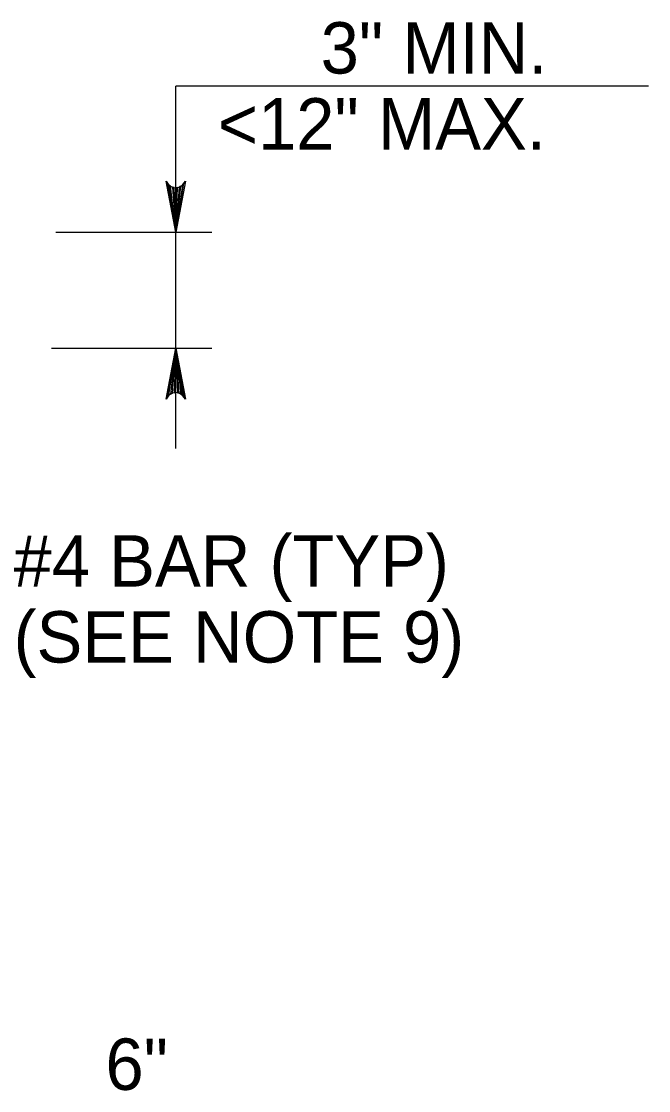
# Model space of a CAD drawing. Extents: x 2087776 to 2104538, y 970919 to 982612.
# Drawn here: x 2099876 to 2099996.2, y 977487.5 to 977692.4 of the extents above; entities that cross this region are included whole.
import ezdxf

# ---------------------------------------------------------------- set-up
doc = ezdxf.new("R2010")
doc.units = 0
doc.layers.add('1', color=7, linetype='Continuous')

msp = doc.modelspace()

# ---------------------------------------------------------------- linework, layer by layer
at = {"layer": '1'}
for p, q in [((2099905.62, 977610.59), (2099905.62, 977680.02)), ((2099996.18, 977680.02), (2099905.62, 977680.02)), ((2099882.67, 977652.03), (2099912.52, 977652.03)), ((2099881.81, 977629.81), (2099912.52, 977629.81))]:
    msp.add_line(p, q, dxfattribs=at)
for points in [[(2099905.62, 977652.03), (2099903.78, 977661.82), (2099904.05, 977661.44), (2099904.31, 977661.07), (2099904.64, 977660.87), (2099904.96, 977660.68), (2099905.29, 977660.62), (2099905.62, 977660.56), (2099905.95, 977660.62), (2099906.28, 977660.68), (2099906.6, 977660.87), (2099906.93, 977661.07), (2099907.19, 977661.44), (2099907.45, 977661.82), (2099905.62, 977652.03), (2099907.19, 977661.44), (2099906.93, 977661.07), (2099905.62, 977652.03), (2099906.6, 977660.87), (2099906.28, 977660.68), (2099905.62, 977652.03), (2099905.95, 977660.62), (2099905.62, 977660.56), (2099905.62, 977652.03), (2099905.29, 977660.62), (2099904.96, 977660.68), (2099905.62, 977652.03), (2099904.64, 977660.87), (2099904.31, 977661.07), (2099905.62, 977652.03), (2099904.05, 977661.44)], [(2099905.62, 977629.81), (2099907.45, 977620.02), (2099907.19, 977620.4), (2099906.93, 977620.78), (2099906.6, 977620.97), (2099906.28, 977621.17), (2099905.95, 977621.22), (2099905.62, 977621.28), (2099905.29, 977621.22), (2099904.96, 977621.17), (2099904.64, 977620.97), (2099904.31, 977620.78), (2099904.05, 977620.4), (2099903.78, 977620.02), (2099905.62, 977629.81), (2099904.05, 977620.4), (2099904.31, 977620.78), (2099905.62, 977629.81), (2099904.64, 977620.97), (2099904.96, 977621.17), (2099905.62, 977629.81), (2099905.29, 977621.22), (2099905.62, 977621.28), (2099905.62, 977629.81), (2099905.95, 977621.22), (2099906.28, 977621.17), (2099905.62, 977629.81), (2099906.6, 977620.97), (2099906.93, 977620.78), (2099905.62, 977629.81), (2099907.19, 977620.4)]]:
    msp.add_lwpolyline(points, dxfattribs=at)

# ---------------------------------------------------------------- texts
for s, height, p in [('3" MIN.', 9.843, (2099933.37, 977682.43)), ('<12" MAX.', 9.843, (2099913.68, 977667.87)), ('#4 BAR (TYP)', 9.8425, (2099874.56, 977584.12)), ('(SEE NOTE 9)', 9.8425, (2099874.56, 977569.56))]:
    msp.add_text(s, height=height, dxfattribs=at).set_placement(p)
msp.add_text('6"', height=9.843, rotation=360, dxfattribs=at).set_placement((2099892.15, 977487.68))

doc.saveas('drawing.dxf')
